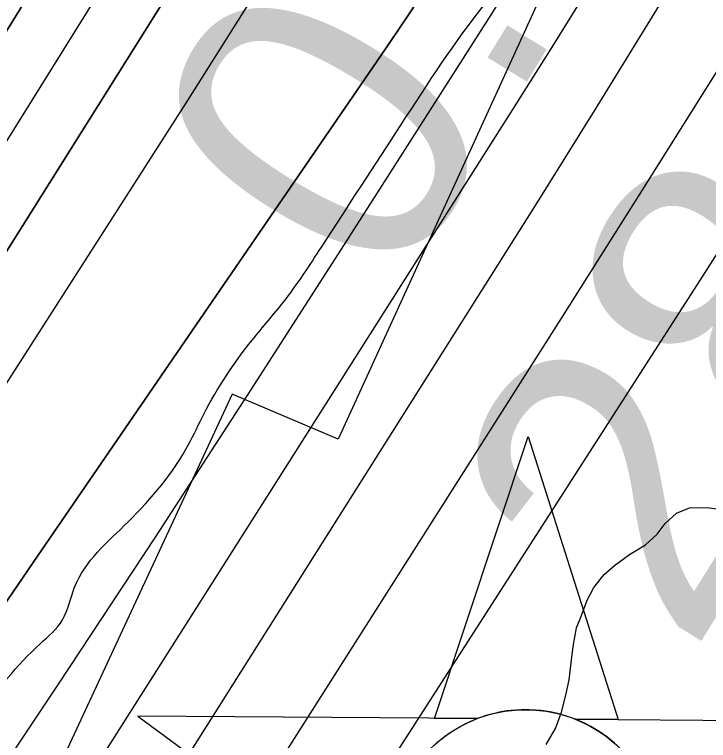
# Model space of a CAD drawing. Extents: x 3297735 to 3335592, y 670436 to 695807.
# Drawn here: x 3321993.2 to 3322149.7, y 692320.6 to 692484.2 of the extents above; entities that cross this region are included whole.
import ezdxf

# ---------------------------------------------------------------- set-up
doc = ezdxf.new("R2010")
doc.units = 0
for name, color, linetype in [('V-CHAN-NAID', 7, 'Continuous'), ('V-RIVR-EDGE', 7, 'Continuous'), ('V-RIVR-RANG', 7, 'Continuous'), ('V-RRAP-RVMT', 7, 'Continuous'), ('V-TOPO-DPTH', 7, 'Continuous'), ('V-TOPO-MAJR', 7, 'Continuous'), ('V-TOPO-MINR', 7, 'Continuous'), ('V-TOPO-WATR', 7, 'Continuous'), ('V-WETL-SWMP', 7, 'Continuous')]:
    doc.layers.add(name, color=color, linetype=linetype)

msp = doc.modelspace()

# ---------------------------------------------------------------- linework, layer by layer
at = {"layer": 'V-CHAN-NAID'}
msp.add_lwpolyline([(3322097.54, 692325.51), (3322087.96, 692325.57), (3322109.08, 692389.06), (3322129.31, 692325.28), (3322119.72, 692325.35), (3322118.14, 692325.93), (3322116.05, 692326.55), (3322114.01, 692327), (3322111.97, 692327.31), (3322110.81, 692327.42), (3322109.27, 692327.5), (3322107.55, 692327.5), (3322106.18, 692327.43), (3322104.27, 692327.23), (3322102.91, 692327.01), (3322101.12, 692326.62), (3322099.59, 692326.2), (3322098.56, 692325.87)], close=True, dxfattribs=at)
for points in [[(3322088.31, 692319.95), (3322090.03, 692321.34), (3322091.24, 692322.21), (3322092.93, 692323.28), (3322094.66, 692324.23), (3322096.1, 692324.91), (3322097.54, 692325.51), (3322021.05, 692326.05), (3322082.62, 692280.65)], [(3322128.51, 692319.99), (3322126.76, 692321.4), (3322125.08, 692322.58), (3322123.19, 692323.71), (3322121.72, 692324.47), (3322119.72, 692325.35), (3322196.21, 692324.81)]]:
    msp.add_lwpolyline(points, dxfattribs=at)
msp.add_circle((3322108.43, 692296.97), 30.54, dxfattribs=at)
at = {"layer": 'V-RIVR-EDGE'}
msp.add_spline([(3319721.91, 688607.25), (3319733.2, 688627.78), (3319739.82, 688637.46), (3319746.04, 688644.42), (3319750.72, 688655.27), (3319752.28, 688659.14), (3319762.01, 688671.92), (3319781.47, 688699.79), (3319792.76, 688716.44), (3319801.32, 688726.89), (3319810.26, 688738.11), (3319819.98, 688747.01), (3319825.43, 688754.75), (3319830.49, 688762.88), (3319835.55, 688770.63), (3319840.23, 688780.31), (3319844.52, 688791.16), (3319846.86, 688795.42), (3319851.13, 688797.35), (3319854.24, 688799.66), (3319861.24, 688808.95), (3319869.41, 688820.96), (3319874.87, 688831.03), (3319884.99, 688845.35), (3319893.93, 688856.57), (3319900.54, 688860.82), (3319908.31, 688869.72), (3319918.43, 688881.33), (3319923.49, 688889.46), (3319928.16, 688897.21), (3319932.06, 688904.95), (3319939.44, 688912.69), (3319951.5, 688924.3), (3319955, 688930.88), (3319970.57, 688952.17), (3319976.4, 688958.36), (3319980.68, 688966.5), (3319987.3, 688976.95), (3319991.2, 688986.25), (3319997.81, 688992.82), (3320004.81, 689000.56), (3320006.38, 689006.76), (3320010.27, 689012.96), (3320018.06, 689024.96), (3320025.07, 689035.8), (3320031.68, 689044.71), (3320039.46, 689054.38), (3320044.52, 689060.57), (3320057.73, 689071.4), (3320064.34, 689077.2), (3320070.17, 689082.23), (3320074.45, 689090.36), (3320085.73, 689104.68), (3320093.52, 689116.3), (3320109.84, 689130.22), (3320125, 689144.14), (3320145.59, 689159.99), (3320166.96, 689177), (3320184.06, 689191.31), (3320194.55, 689197.87), (3320205.42, 689204.44), (3320211.64, 689209.85), (3320219.42, 689219.53), (3320234.59, 689238.11), (3320241.98, 689244.68), (3320253.64, 689257.45), (3320273.09, 689279.5), (3320283.99, 689297.32), (3320297.61, 689318.61), (3320312.03, 689344.56), (3320320.21, 689360.83), (3320328.41, 689380.97), (3320333.48, 689394.53), (3320349.85, 689425.9), (3320363.1, 689453.41), (3320368.17, 689465.42), (3320370.9, 689469.67), (3320379.06, 689477.41), (3320388.4, 689489.8), (3320394.62, 689499.09), (3320395.41, 689505.29), (3320397.76, 689513.82), (3320403.21, 689520.78), (3320409.04, 689527.75), (3320417.6, 689536.65), (3320423.43, 689544.39), (3320428.49, 689552.52), (3320431.24, 689564.54), (3320432.02, 689568.03), (3320442.14, 689581.19), (3320451.87, 689595.12), (3320462.77, 689612.93), (3320469.38, 689621.06), (3320477.55, 689631.51), (3320493.51, 689653.19), (3320500.9, 689665.19), (3320506.36, 689674.1), (3320514.54, 689688.82), (3320523.5, 689705.47), (3320534.4, 689723.28), (3320539.06, 689727.15), (3320544.9, 689735.28), (3320551.13, 689744.18), (3320556.58, 689752.7), (3320560.87, 689764.32), (3320568.26, 689774), (3320574.5, 689785.23), (3320578.79, 689794.53), (3320583.07, 689802.27), (3320590.86, 689815.83), (3320602.92, 689833.25), (3320613.43, 689849.12), (3320622.79, 689866.94), (3320636.42, 689890.17), (3320646.93, 689907.21), (3320658.22, 689926.96), (3320664.85, 689940.13), (3320664.87, 689948.66), (3320667.22, 689956.02), (3320676.55, 689968.02), (3320685.11, 689978.08), (3320691.73, 689991.25), (3320701.47, 690006.35), (3320706.14, 690016.04), (3320709.66, 690026.11), (3320715.89, 690035.79), (3320728.33, 690049.33), (3320741.18, 690068.69), (3320754.02, 690086.5), (3320761.81, 690100.44), (3320770.77, 690116.32), (3320777.39, 690127.16), (3320786.73, 690139.93), (3320794.89, 690149.22), (3320800.73, 690155.41), (3320806.18, 690166.26), (3320810.47, 690174), (3320820.98, 690192.59), (3320823.74, 690207.71), (3320829.97, 690218.16), (3320840.87, 690235.59), (3320854.1, 690256.5), (3320864.22, 690271.59), (3320869.28, 690277.01), (3320870.45, 690281.27), (3320876.68, 690289.4), (3320887.57, 690302.95), (3320901.57, 690319.98), (3320912.08, 690333.52), (3320919.47, 690342.43), (3320924.52, 690348.23), (3320932.3, 690356.35), (3320941.26, 690371.46), (3320956.44, 690393.91), (3320969.67, 690415.21), (3320973.57, 690422.57), (3320982.13, 690434.96), (3320987.2, 690444.64), (3320994.21, 690457.03), (3321000.83, 690467.87), (3321008.23, 690481.04), (3321017.97, 690500.02), (3321024.59, 690511.64), (3321030.43, 690518.6), (3321035.5, 690530.22), (3321040.94, 690537.19), (3321055.35, 690559.26), (3321068.58, 690577.84), (3321078.31, 690594.1), (3321086.87, 690605.72), (3321095.82, 690616.94), (3321102.82, 690625.84), (3321107.51, 690637.85), (3321113.34, 690645.6), (3321117.63, 690655.67), (3321123.87, 690670), (3321130.5, 690682.39), (3321142.57, 690701.37), (3321156.19, 690722.28), (3321168.65, 690743.19), (3321171.38, 690749.38), (3321176.05, 690754.41), (3321177.22, 690758.29), (3321181.12, 690767.2), (3321185.79, 690774.17), (3321192.03, 690789.28), (3321204.89, 690814.45), (3321214.25, 690834.98), (3321218.93, 690845.83), (3321223.61, 690855.12), (3321229.85, 690869.85), (3321238.03, 690883.79), (3321242.33, 690899.29), (3321247.41, 690912.46), (3321254.43, 690927.96), (3321263, 690946.55), (3321269.64, 690962.82), (3321273.93, 690973.67), (3321278.23, 690986.07), (3321286.44, 691015.52), (3321288.78, 691021.72), (3321293.84, 691028.3), (3321297.35, 691034.5), (3321303.19, 691045.34), (3321306.32, 691054.64), (3321308.29, 691066.66), (3321310.63, 691073.63), (3321314.52, 691079.44), (3321318.04, 691090.29), (3321320.01, 691103.08), (3321324.31, 691115.87), (3321326.26, 691120.13), (3321332.09, 691125.16), (3321336.76, 691133.68), (3321337.17, 691140.65), (3321337.18, 691146.47), (3321338.37, 691158.49), (3321341.12, 691172.44), (3321349.71, 691192.98), (3321372.69, 691236.35), (3321389.06, 691268.5), (3321398.41, 691284.38), (3321404.65, 691298.32), (3321407.38, 691307.24), (3321407.39, 691310.73), (3321407.79, 691316.15), (3321414.41, 691325.06), (3321416.76, 691334.75), (3321417.94, 691344.05), (3321422.24, 691356.06), (3321434.34, 691385.89), (3321448.39, 691422.7), (3321456.19, 691442.46), (3321462.05, 691458.34), (3321462.85, 691466.87), (3321467.91, 691477.72), (3321474.92, 691488.17), (3321481.15, 691497.85), (3321481.54, 691500.57), (3321489.74, 691519.94), (3321499.87, 691542.02), (3321510.79, 691564.87), (3321521.69, 691581.91), (3321529.1, 691598.18), (3321538.84, 691619.09), (3321550.12, 691632.64), (3321559.06, 691640.76), (3321566.84, 691650.44), (3321566.47, 691655.48), (3321567.25, 691659.74), (3321572.7, 691664.77), (3321581.26, 691676.38), (3321584.38, 691684.91), (3321587.11, 691693.43), (3321593.35, 691706.6), (3321601.92, 691721.7), (3321610.87, 691733.32), (3321617.87, 691739.5), (3321620.99, 691748.8), (3321624.5, 691755), (3321632.28, 691766.23), (3321637.34, 691773.97), (3321638.14, 691784.44), (3321641.66, 691795.29), (3321645.96, 691809.63), (3321651.03, 691820.47), (3321653.37, 691824.35), (3321658.42, 691828.99), (3321665.02, 691832.07), (3321673.18, 691838.64), (3321680.2, 691853.75), (3321683.72, 691866.15), (3321687.24, 691878.94), (3321691.93, 691892.5), (3321697.77, 691904.12), (3321704.38, 691909.54), (3321711, 691920.77), (3321724.23, 691939.74), (3321729.68, 691949.8), (3321733.59, 691959.49), (3321746.04, 691978.85), (3321765.1, 692000.13), (3321767.83, 692005.55), (3321769.01, 692012.53), (3321772.52, 692019.89), (3321782.64, 692034.6), (3321793.52, 692045.43), (3321802.86, 692057.43), (3321811.04, 692071.76), (3321820.77, 692085.31), (3321837.5, 692109.31), (3321852.67, 692125.56), (3321856.95, 692134.47), (3321865.51, 692146.08), (3321874.07, 692158.09), (3321882.62, 692162.33), (3321885.73, 692165.42), (3321887.31, 692179.77), (3321889.66, 692189.46), (3321896.67, 692199.14), (3321906.39, 692208.81), (3321914.56, 692218.87), (3321921.95, 692230.87), (3321931.31, 692249.47), (3321940.25, 692259.91), (3321951.52, 692266.48), (3321951.14, 692271.52), (3321953.48, 692276.17), (3321960.48, 692283.13), (3321960.49, 692288.17), (3321960.5, 692292.05), (3321966.73, 692300.96), (3321976.84, 692312.95), (3321985.4, 692326.12), (3321999.02, 692342.37), (3322004.07, 692347.79), (3322006.8, 692355.15), (3322018.86, 692369.86), (3322032.48, 692387.27), (3322035.98, 692394.25), (3322046.88, 692410.89), (3322053.89, 692419.41), (3322062.45, 692431.8), (3322080.36, 692459.29), (3322099.43, 692486.77), (3322109.15, 692500.71), (3322113.45, 692513.5), (3322120.08, 692527.44), (3322124.37, 692536.35), (3322130.59, 692544.09), (3322144.19, 692555.69), (3322154.3, 692563.42), (3322157.8, 692568.07), (3322157.81, 692573.5), (3322158.99, 692580.09), (3322165.23, 692595.2), (3322169.9, 692601), (3322176.9, 692609.9), (3322181.58, 692618.04), (3322185.48, 692627.33), (3322187.82, 692635.08), (3322190.16, 692638.96), (3322199.11, 692652.12), (3322206.11, 692660.24), (3322215.05, 692669.14), (3322221.67, 692679.21), (3322228.68, 692689.66), (3322230.65, 692701.29), (3322234.15, 692707.1), (3322239.98, 692713.68), (3322240.78, 692721.82), (3322246.62, 692732.28), (3322257.13, 692747.76), (3322269.19, 692761.31), (3322281.64, 692779.5), (3322287.08, 692784.53), (3322289.82, 692793.44), (3322298.4, 692811.26), (3322311.23, 692827.9), (3322325.25, 692849.2), (3322340.82, 692872.04), (3322357.55, 692894.49), (3322366.5, 692909.98), (3322374.67, 692919.27), (3322378.18, 692925.85), (3322378.19, 692932.44), (3322378.2, 692936.32), (3322380.16, 692941.75), (3322387.16, 692950.65), (3322397.3, 692972.73), (3322404.3, 692982.41), (3322407.81, 692990.54), (3322418.32, 693006.42), (3322430.38, 693021.51), (3322439.35, 693040.49), (3322447.92, 693056.37), (3322451.06, 693071.49), (3322451.87, 693088.16), (3322455.41, 693108.32), (3322461.66, 693123.43), (3322462.07, 693131.96), (3322461.33, 693147.08), (3322471.06, 693161.02), (3322480.02, 693177.67), (3322484.71, 693192.01), (3322487.85, 693207.9), (3322490.57, 693210.61), (3322500.3, 693224.93), (3322521.3, 693248.15), (3322539.95, 693264), (3322547.34, 693272.91), (3322550.08, 693282.59), (3322550.88, 693291.9), (3322552.45, 693297.71), (3322564.89, 693311.64), (3322570.72, 693318.61), (3322576.95, 693326.74), (3322580.47, 693340.69), (3322590.2, 693351.91), (3322600.3, 693359.25), (3322603.79, 693359.25), (3322609.2, 693353.42), (3322618.52, 693357.27), (3322625.13, 693363.85), (3322634.47, 693378.56), (3322653.93, 693404.88), (3322678.44, 693438.95), (3322692.84, 693458.69), (3322701, 693465.26), (3322708.76, 693467.96), (3322714.21, 693474.54), (3322719.66, 693481.51), (3322729.79, 693501.26), (3322740.68, 693515.19), (3322746.53, 693526.81), (3322752.77, 693541.92), (3322764.43, 693554.69), (3322769.49, 693562.82), (3322774.19, 693578.71), (3322781.2, 693591.1), (3322787.42, 693598.84), (3322795.21, 693610.46), (3322799.12, 693622.47), (3322801.47, 693634.49), (3322804.6, 693643.4), (3322808.49, 693648.82), (3322813.15, 693654.23), (3322817.07, 693670.51), (3322820.98, 693684.08), (3322828, 693699.57), (3322828.79, 693704.61), (3322829.58, 693711.2), (3322831.15, 693715.46), (3322838.93, 693727.85), (3322846.35, 693746.06), (3322854.15, 693763.88), (3322858.81, 693768.14), (3322865.03, 693775.88), (3322871.27, 693789.05), (3322877.11, 693797.95), (3322877.51, 693803.38), (3322881.8, 693810.74), (3322885.32, 693822.75), (3322886.52, 693837.48), (3322887.31, 693846.79), (3322888.49, 693852.22), (3322893.57, 693866.16), (3322903.7, 693885.14), (3322914.59, 693899.85), (3322916.94, 693906.83), (3322916.96, 693914.97), (3322915.81, 693921.56), (3322917, 693934.75), (3322920.53, 693950.25), (3322928.35, 693973.5), (3322938.09, 693991.7), (3322943.16, 694004.1), (3322945.88, 694005.64), (3322947.06, 694014.95), (3322947.71, 694018)], degree=3, dxfattribs=at)
at = {"layer": 'V-RRAP-RVMT'}
for p, q in [((3322120.11, 692506.38), (3322066.21, 692388.53)), ((3322042.29, 692398.64), (3321986.94, 692279.53)), ((3322066.21, 692388.53), (3322042.29, 692398.64))]:
    msp.add_line(p, q, dxfattribs=at)
at = {"layer": 'V-TOPO-DPTH'}
for points in [[(3321798.41, 692123.03), (3321832.83, 692178.16), (3321867.33, 692233.23), (3322027.07, 692487.63), (3322041.46, 692510.91), (3322055.63, 692534.31), (3322069.48, 692557.91), (3322083.1, 692581.63), (3322382.83, 693111.91), (3322395.96, 693135.37), (3322408.96, 693158.89), (3322421.76, 693182.53), (3322434.44, 693206.23), (3322446.99, 693230), (3322459.51, 693253.79), (3322471.97, 693277.61), (3322484.4, 693301.44), (3322498.11, 693327.8), (3322517.17, 693364.93), (3322535.99, 693402.17), (3322554.43, 693439.61), (3322572.63, 693477.17), (3322831.18, 694017.89), (3322900.35, 694017.96)], [(3322809.43, 694017.86), (3322831.18, 694017.89), (3322572.63, 693477.17), (3322554.43, 693439.61), (3322535.99, 693402.17), (3322517.17, 693364.93), (3322498.11, 693327.8), (3322484.4, 693301.44), (3322471.97, 693277.61), (3322459.51, 693253.79), (3322446.99, 693230), (3322434.44, 693206.23), (3322421.76, 693182.53), (3322408.96, 693158.89), (3322395.96, 693135.37), (3322382.83, 693111.91), (3322083.1, 692581.63), (3322069.48, 692557.91), (3322055.63, 692534.31), (3322041.46, 692510.91), (3322027.07, 692487.63), (3321867.33, 692233.23), (3321832.83, 692178.16), (3321798.41, 692123.03)], [(3321966.31, 692243.7), (3322005.88, 692305.72), (3322045.35, 692367.8), (3322105.62, 692462.83), (3322114.81, 692477.49), (3322123.89, 692492.21), (3322132.82, 692507.03), (3322141.64, 692521.92), (3322345.87, 692870.83), (3322378.49, 692927.06), (3322410.81, 692983.46), (3322442.67, 693040.11), (3322474.25, 693096.93), (3322499.67, 693143.12), (3322518.23, 693177.01), (3322536.67, 693210.96), (3322554.96, 693245), (3322573.15, 693279.09), (3322608.19, 693345.15), (3322643.46, 693412.5), (3322678.26, 693480.08), (3322712.35, 693548.03), (3322745.97, 693616.22), (3322941.47, 694018)], [(3322900.35, 694017.96), (3322504.56, 693258.89), (3322498.45, 693247.23), (3322492.3, 693235.59), (3322486.1, 693223.98), (3322479.87, 693212.39), (3322136.95, 692577.8), (3322130.58, 692566.13), (3322124.14, 692554.5), (3322117.6, 692542.93), (3322110.99, 692531.4), (3322099.41, 692511.41), (3322097.63, 692508.41), (3322096.72, 692506.93), (3322095.79, 692505.45), (3322089.9, 692496.22), (3322085.98, 692490.16), (3322082.03, 692484.12), (3322078.01, 692478.13), (3322073.96, 692472.16), (3322026.33, 692402.8), (3321998.45, 692362.15), (3321970.6, 692321.49)], [(3322900.35, 694017.96), (3322504.56, 693258.89), (3322498.45, 693247.23), (3322492.3, 693235.59), (3322486.1, 693223.98), (3322479.87, 693212.39), (3322136.95, 692577.8), (3322130.58, 692566.13), (3322124.14, 692554.5), (3322117.6, 692542.93), (3322110.99, 692531.4), (3322099.41, 692511.41), (3322097.63, 692508.41), (3322096.72, 692506.93), (3322095.79, 692505.45), (3322089.9, 692496.22), (3322085.98, 692490.16), (3322082.03, 692484.12), (3322078.01, 692478.13), (3322073.96, 692472.16), (3322026.33, 692402.8), (3321998.45, 692362.15), (3321970.6, 692321.49)], [(3321668.7, 691956.09), (3321827.73, 692215.24), (3321861.87, 692270.79), (3321896.05, 692326.31), (3321930.3, 692381.8), (3321964.6, 692437.25), (3322018.61, 692524.49), (3322025.86, 692536.35), (3322033.01, 692548.27), (3322040.01, 692560.27), (3322046.91, 692572.34), (3322121.84, 692705.17), (3322165.81, 692783.87), (3322209.33, 692862.81), (3322252.2, 692942.11), (3322294.63, 693021.65), (3322402.84, 693226.57), (3322414.79, 693249.27), (3322426.71, 693271.99), (3322438.58, 693294.73), (3322450.41, 693317.5), (3322686.95, 693773.81)], [(3322686.95, 693773.81), (3322450.41, 693317.5), (3322438.58, 693294.73), (3322426.71, 693271.99), (3322414.79, 693249.27), (3322402.84, 693226.57), (3322294.63, 693021.65), (3322252.2, 692942.11), (3322209.33, 692862.81), (3322165.81, 692783.87), (3322121.84, 692705.17), (3322046.91, 692572.34), (3322040.01, 692560.27), (3322033.01, 692548.27), (3322025.86, 692536.35), (3322018.61, 692524.49), (3321964.6, 692437.25), (3321930.3, 692381.8), (3321896.05, 692326.31), (3321861.87, 692270.79), (3321827.73, 692215.24), (3321668.7, 691956.09)]]:
    msp.add_lwpolyline(points, dxfattribs=at)
at = {"layer": 'V-TOPO-MAJR'}
msp.add_lwpolyline([(3321775.7, 691845.45), (3322147.74, 692424.22), (3322159.99, 692443.31), (3322172.23, 692462.4), (3322184.44, 692481.5), (3322196.65, 692500.62), (3322208.82, 692519.75), (3322220.95, 692538.91), (3322233.05, 692558.09), (3322245.11, 692577.29), (3322597.07, 693139.11), (3322606.06, 693153.28), (3322615.15, 693167.39), (3322624.4, 693181.39), (3322633.75, 693195.33), (3322686.99, 693273.75), (3322697.3, 693286.44)], dxfattribs=at)
at = {"layer": 'V-TOPO-MINR'}
for points in [[(3321794.88, 692094.38), (3322032, 692464.39), (3322051.2, 692494.8), (3322070.12, 692525.38), (3322088.61, 692556.22), (3322106.83, 692587.23), (3322249.18, 692833.41), (3322288.05, 692901.36), (3322326.48, 692969.54), (3322364.28, 693038.08), (3322401.64, 693106.87), (3322472.29, 693238.39), (3322474, 693241.59), (3322475.71, 693244.8), (3322477.41, 693248.01), (3322479.1, 693251.23), (3322555.95, 693397.88), (3322595.43, 693474.74), (3322634.06, 693552.01), (3322671.43, 693629.9), (3322707.95, 693708.21), (3322849.31, 694017.9)], [(3321798.41, 692123.03), (3321832.83, 692178.16), (3321867.33, 692233.23), (3322027.07, 692487.63), (3322041.46, 692510.91), (3322055.63, 692534.31), (3322069.48, 692557.91), (3322083.1, 692581.63), (3322382.83, 693111.91), (3322395.96, 693135.37), (3322408.96, 693158.89), (3322421.76, 693182.53), (3322434.44, 693206.23), (3322446.99, 693230), (3322459.51, 693253.79), (3322471.97, 693277.61), (3322484.4, 693301.44), (3322498.11, 693327.8), (3322517.17, 693364.93), (3322535.99, 693402.17), (3322554.43, 693439.61), (3322572.63, 693477.17), (3322831.18, 694017.89)], [(3321905.2, 692115.9), (3321946.44, 692181.18), (3321987.68, 692246.46), (3322110.67, 692441.17), (3322124.03, 692462.53), (3322137.26, 692483.96), (3322150.3, 692505.51), (3322163.21, 692527.14), (3322519.25, 693129.59), (3322525.97, 693141.03), (3322532.66, 693152.49), (3322539.28, 693163.99), (3322545.87, 693175.51), (3322557.75, 693196.43), (3322560.17, 693200.77), (3322668.56, 693400.17), (3322722.31, 693501.48), (3322774.67, 693603.49), (3322824.96, 693706.54), (3322873.85, 693810.29), (3322969.19, 694018.03)], [(3321966.31, 692243.7), (3322005.88, 692305.72), (3322045.35, 692367.8), (3322105.62, 692462.83), (3322114.81, 692477.49), (3322123.89, 692492.21), (3322132.82, 692507.03), (3322141.64, 692521.92), (3322345.87, 692870.83), (3322378.49, 692927.06), (3322410.81, 692983.46), (3322442.67, 693040.11), (3322474.25, 693096.93), (3322499.67, 693143.12), (3322518.23, 693177.01), (3322536.67, 693210.96), (3322554.96, 693245), (3322573.15, 693279.09), (3322608.19, 693345.15), (3322643.46, 693412.5), (3322678.26, 693480.08), (3322712.35, 693548.03), (3322745.97, 693616.22), (3322941.47, 694018)], [(3321733.95, 691933.47), (3321981.05, 692300.22), (3322003.13, 692333.27), (3322025.04, 692366.42), (3322046.7, 692399.75), (3322068.19, 692433.18), (3322100.67, 692484.16), (3322105.74, 692492.22), (3322110.75, 692500.32), (3322115.65, 692508.48), (3322120.49, 692516.68), (3322186.61, 692630.28), (3322224.19, 692695.46), (3322261.4, 692760.85), (3322298.06, 692826.55), (3322334.35, 692892.46), (3322489.87, 693177.7), (3322502.21, 693200.47), (3322514.49, 693223.27), (3322526.67, 693246.13), (3322538.78, 693269.02), (3322729.13, 693630.79), (3322778.57, 693725.9), (3322827.36, 693821.34)], [(3321668.7, 691956.09), (3321827.73, 692215.24), (3321861.87, 692270.79), (3321896.05, 692326.31), (3321930.3, 692381.8), (3321964.6, 692437.25), (3322018.61, 692524.49), (3322025.86, 692536.35), (3322033.01, 692548.27), (3322040.01, 692560.27), (3322046.91, 692572.34), (3322121.84, 692705.17), (3322165.81, 692783.87), (3322209.33, 692862.81), (3322252.2, 692942.11), (3322294.63, 693021.65), (3322402.84, 693226.57), (3322414.79, 693249.27), (3322426.71, 693271.99), (3322438.58, 693294.73), (3322450.41, 693317.5), (3322686.95, 693773.81)], [(3321797.56, 692143.44), (3321846.06, 692221.95), (3321894.71, 692300.37), (3321943.47, 692378.72), (3322022.87, 692506.05), (3322033.68, 692523.62), (3322044.32, 692541.29), (3322054.74, 692559.09), (3322065, 692576.99), (3322238.91, 692884.97), (3322273.86, 692947.46), (3322308.45, 693010.14), (3322342.53, 693073.1), (3322376.26, 693136.25), (3322410.44, 693200.9), (3322426.79, 693231.89), (3322443.08, 693262.9), (3322459.31, 693293.95), (3322475.48, 693325.03), (3322547.19, 693463.14), (3322598.68, 693563.54), (3322649.51, 693664.27), (3322699.33, 693765.51)], [(3321884.42, 692050.63), (3322116.45, 692415.59), (3322134.92, 692444.8), (3322153.3, 692474.08), (3322171.53, 692503.44), (3322189.67, 692532.86), (3322254.24, 692638.19), (3322304.42, 692720.43), (3322354.37, 692802.8), (3322403.98, 692885.38), (3322453.36, 692968.1), (3322567.5, 693160.24), (3322575, 693172.89), (3322582.49, 693185.54), (3322589.96, 693198.2), (3322597.42, 693210.87), (3322835.08, 693615.29)]]:
    msp.add_lwpolyline(points, dxfattribs=at)
at = {"layer": 'V-TOPO-WATR'}
msp.add_lwpolyline([(3321970.6, 692321.49), (3321998.45, 692362.15), (3322026.33, 692402.8), (3322073.96, 692472.16), (3322078.01, 692478.13), (3322082.03, 692484.12), (3322085.98, 692490.16), (3322089.9, 692496.22), (3322095.79, 692505.45), (3322096.72, 692506.93), (3322097.63, 692508.41), (3322099.41, 692511.41), (3322110.99, 692531.4), (3322117.6, 692542.93), (3322124.14, 692554.5), (3322130.58, 692566.13), (3322136.95, 692577.8), (3322479.87, 693212.39), (3322486.1, 693223.98), (3322492.3, 693235.59), (3322498.45, 693247.23), (3322504.56, 693258.89), (3322900.35, 694017.96)], dxfattribs=at)
at = {"layer": 'V-WETL-SWMP'}
for p, q in [((3322139.95, 692369.52), (3322142.45, 692371.8)), ((3322142.45, 692371.8), (3322145.38, 692373.02)), ((3322145.38, 692373.02), (3322149.24, 692373.11)), ((3322149.24, 692373.11), (3322153.53, 692372.55)), ((3322138.12, 692367.1), (3322139.95, 692369.52)), ((3322135.47, 692364.65), (3322138.12, 692367.1)), ((3322131.9, 692362.51), (3322135.47, 692364.65)), ((3322128.51, 692360.05), (3322131.9, 692362.51)), ((3322126.17, 692358.02), (3322128.51, 692360.05)), ((3322123.86, 692355.09), (3322126.17, 692358.02)), ((3322122.36, 692352.18), (3322123.86, 692355.09)), ((3322121.05, 692348.78), (3322122.36, 692352.18)), ((3322119.96, 692345.96), (3322121.05, 692348.78)), ((3322119.16, 692341.75), (3322119.96, 692345.96)), ((3322118.75, 692338.05), (3322119.16, 692341.75)), ((3322118.26, 692334.25), (3322118.75, 692338.05)), ((3322117.52, 692330.78), (3322118.26, 692334.25)), ((3322116.54, 692326.98), (3322117.52, 692330.78)), ((3322115.23, 692323.25), (3322116.54, 692326.98)), ((3322113.1, 692319.67), (3322115.23, 692323.25))]:
    msp.add_line(p, q, dxfattribs=at)

# ---------------------------------------------------------------- texts
at = {"layer": 'V-RIVR-RANG'}
for s, rotation, p in [('0.9', 58.4734, (3322078.43, 692419.63)), ('28.7', 58.1883, (3322145.71, 692339.19))]:
    msp.add_text(s, height=67, rotation=rotation, dxfattribs=at).set_placement(p)

doc.saveas('drawing.dxf')
